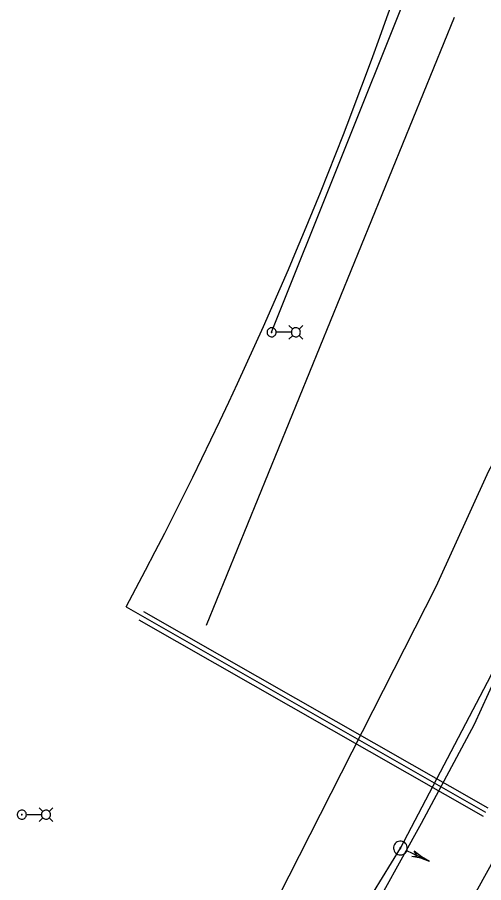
# Model space of a CAD drawing. Extents: x 596028 to 606371, y 330010 to 403088.
# Drawn here: x 604559 to 604782.6, y 330959.7 to 331374.2 of the extents above; entities that cross this region are included whole.
import ezdxf

# ---------------------------------------------------------------- set-up
doc = ezdxf.new("R2010")
doc.units = 0
for name, color, linetype in [('E_LTG', 7, 'Continuous'), ('E_LTG_CID', 7, 'Continuous'), ('E_SIG', 7, 'Continuous'), ('E_UTL_E_UG', 7, 'Continuous'), ('E_UTL_G_UG', 7, 'Continuous'), ('E_UTL_W_UG', 7, 'Continuous')]:
    doc.layers.add(name, color=color, linetype=linetype)

msp = doc.modelspace()

# ---------------------------------------------------------------- linework, layer by layer
at = {"layer": 'E_LTG'}
for points in [[(604683.1, 331223.31), (604683.06, 331223.72), (604682.94, 331224.11), (604682.75, 331224.48), (604682.49, 331224.81), (604682.18, 331225.08), (604681.82, 331225.28), (604681.43, 331225.42), (604681.02, 331225.48), (604680.61, 331225.46), (604680.21, 331225.36), (604679.83, 331225.19), (604679.49, 331224.95), (604679.21, 331224.65), (604678.99, 331224.3), (604678.83, 331223.92), (604678.75, 331223.51), (604678.75, 331223.1), (604678.83, 331222.69), (604678.99, 331222.31), (604679.21, 331221.96), (604679.49, 331221.66), (604679.83, 331221.42), (604680.21, 331221.25), (604680.61, 331221.15), (604681.02, 331221.13), (604681.43, 331221.19), (604681.82, 331221.33), (604682.18, 331221.53), (604682.49, 331221.8), (604682.75, 331222.13), (604682.94, 331222.5), (604683.06, 331222.89), (604683.1, 331223.31)], [(604691, 331224.83), (604689.22, 331226.61)], [(604694.7, 331223.31), (604694.66, 331223.72), (604694.54, 331224.11), (604694.35, 331224.48), (604694.1, 331224.81), (604693.78, 331225.08), (604693.43, 331225.28), (604693.04, 331225.42), (604692.63, 331225.48), (604692.21, 331225.46), (604691.81, 331225.36), (604691.44, 331225.19), (604691.1, 331224.95), (604690.81, 331224.65), (604690.59, 331224.3), (604690.44, 331223.92), (604690.36, 331223.51), (604690.36, 331223.1), (604690.44, 331222.69), (604690.59, 331222.31), (604690.81, 331221.96), (604691.1, 331221.66), (604691.44, 331221.42), (604691.81, 331221.25), (604692.21, 331221.15), (604692.63, 331221.13), (604693.04, 331221.19), (604693.43, 331221.33), (604693.78, 331221.53), (604694.1, 331221.8), (604694.35, 331222.13), (604694.54, 331222.5), (604694.66, 331222.89), (604694.7, 331223.31)], [(604694.05, 331224.83), (604695.82, 331226.61)], [(604681.09, 331223.31), (604681.08, 331223.34), (604681.07, 331223.37), (604681.06, 331223.4), (604681.04, 331223.42), (604681.02, 331223.44), (604680.99, 331223.46), (604680.96, 331223.47), (604680.93, 331223.47), (604680.9, 331223.47), (604680.87, 331223.46), (604680.84, 331223.45), (604680.81, 331223.43), (604680.79, 331223.41), (604680.77, 331223.38), (604680.76, 331223.35), (604680.75, 331223.32), (604680.75, 331223.29), (604680.76, 331223.26), (604680.77, 331223.23), (604680.79, 331223.2), (604680.81, 331223.18), (604680.84, 331223.16), (604680.87, 331223.15), (604680.9, 331223.14), (604680.93, 331223.14), (604680.96, 331223.14), (604680.99, 331223.15), (604681.02, 331223.17), (604681.04, 331223.19), (604681.06, 331223.22), (604681.07, 331223.24), (604681.08, 331223.27), (604681.09, 331223.31)], [(604690.31, 331223.31), (604683.13, 331223.31)], [(604691, 331221.78), (604689.22, 331220.01)], [(604694.05, 331221.78), (604695.82, 331220.01)], [(604563.3, 330992.25), (604563.26, 330992.66), (604563.15, 330993.06), (604562.96, 330993.43), (604562.7, 330993.75), (604562.39, 330994.02), (604562.03, 330994.23), (604561.64, 330994.37), (604561.23, 330994.42), (604560.82, 330994.4), (604560.42, 330994.31), (604560.04, 330994.14), (604559.7, 330993.9), (604559.42, 330993.6), (604559.19, 330993.25), (604559.04, 330992.86), (604558.96, 330992.46), (604558.96, 330992.04), (604559.04, 330991.64), (604559.19, 330991.25), (604559.42, 330990.91), (604559.7, 330990.61), (604560.04, 330990.37), (604560.42, 330990.19), (604560.82, 330990.1), (604561.23, 330990.08), (604561.64, 330990.14), (604562.03, 330990.27), (604562.39, 330990.48), (604562.7, 330990.75), (604562.96, 330991.07), (604563.15, 330991.44), (604563.26, 330991.84), (604563.3, 330992.25)], [(604561.29, 330992.25), (604561.29, 330992.28), (604561.28, 330992.31), (604561.27, 330992.34), (604561.25, 330992.37), (604561.22, 330992.39), (604561.2, 330992.4), (604561.17, 330992.41), (604561.14, 330992.42), (604561.1, 330992.42), (604561.07, 330992.41), (604561.04, 330992.4), (604561.02, 330992.38), (604561, 330992.35), (604560.98, 330992.33), (604560.97, 330992.3), (604560.96, 330992.27), (604560.96, 330992.24), (604560.97, 330992.2), (604560.98, 330992.17), (604561, 330992.15), (604561.02, 330992.13), (604561.04, 330992.11), (604561.07, 330992.09), (604561.1, 330992.09), (604561.14, 330992.08), (604561.17, 330992.09), (604561.2, 330992.1), (604561.22, 330992.12), (604561.25, 330992.14), (604561.27, 330992.16), (604561.28, 330992.19), (604561.29, 330992.22), (604561.29, 330992.25)], [(604570.52, 330992.25), (604563.34, 330992.25)], [(604571.21, 330993.78), (604569.43, 330995.55)], [(604574.91, 330992.25), (604574.87, 330992.66), (604574.75, 330993.06), (604574.56, 330993.43), (604574.31, 330993.75), (604573.99, 330994.02), (604573.63, 330994.23), (604573.24, 330994.37), (604572.83, 330994.42), (604572.42, 330994.4), (604572.02, 330994.31), (604571.64, 330994.14), (604571.31, 330993.9), (604571.02, 330993.6), (604570.8, 330993.25), (604570.64, 330992.86), (604570.57, 330992.46), (604570.57, 330992.04), (604570.64, 330991.64), (604570.8, 330991.25), (604571.02, 330990.91), (604571.31, 330990.61), (604571.64, 330990.37), (604572.02, 330990.19), (604572.42, 330990.1), (604572.83, 330990.08), (604573.24, 330990.14), (604573.63, 330990.27), (604573.99, 330990.48), (604574.31, 330990.75), (604574.56, 330991.07), (604574.75, 330991.44), (604574.87, 330991.84), (604574.91, 330992.25)], [(604574.26, 330993.78), (604576.03, 330995.55)], [(604571.21, 330990.73), (604569.43, 330988.95)], [(604574.26, 330990.73), (604576.03, 330988.95)]]:
    msp.add_lwpolyline(points, dxfattribs=at)
at = {"layer": 'E_LTG_CID'}
for points in [[(604683.3, 330952.09), (604684.22, 330952.88), (604759.72, 331101.53), (604785.03, 331156.95), (604797.91, 331179.74), (604801.59, 331186.25), (604804.8, 331186.14), (604807.66, 331192.41), (604823.38, 331242.67), (604840.85, 331285.28), (604856.87, 331326.77), (604873.94, 331374.12), (604891.84, 331421.7), (604891.8, 331421.71), (604891.79, 331421.76), (604894.68, 331439.03), (604894.44, 331441.88), (604906.75, 331486.37), (604920.4, 331537.51), (604920.44, 331537.44), (604931.69, 331580.97)], [(604680.92, 331223.31), (604778.52, 331467.17)]]:
    msp.add_lwpolyline(points, dxfattribs=at)
at = {"layer": 'E_SIG'}
for points in [[(604745.66, 330974.88), (604745.87, 330975.47), (604745.96, 330976.09), (604745.93, 330976.72), (604745.78, 330977.33), (604745.52, 330977.9), (604745.16, 330978.41), (604744.71, 330978.84), (604744.18, 330979.19), (604743.6, 330979.42), (604742.99, 330979.54), (604742.36, 330979.54), (604741.74, 330979.43), (604741.16, 330979.2), (604740.63, 330978.86), (604740.17, 330978.43), (604739.81, 330977.92), (604739.55, 330977.35), (604739.4, 330976.74), (604739.36, 330976.11), (604739.45, 330975.49), (604739.65, 330974.9), (604739.97, 330974.35), (604740.38, 330973.88), (604740.87, 330973.49), (604741.42, 330973.2), (604742.03, 330973.02), (604742.65, 330972.96), (604743.27, 330973.01), (604743.88, 330973.19), (604744.44, 330973.47), (604744.93, 330973.86), (604745.34, 330974.33), (604745.66, 330974.88)], [(604742.89, 330976.15), (604742.91, 330976.2), (604742.91, 330976.24), (604742.91, 330976.29), (604742.9, 330976.34), (604742.88, 330976.38), (604742.85, 330976.42), (604742.82, 330976.46), (604742.78, 330976.48), (604742.73, 330976.5), (604742.69, 330976.51), (604742.64, 330976.51), (604742.59, 330976.5), (604742.55, 330976.48), (604742.51, 330976.46), (604742.47, 330976.42), (604742.44, 330976.38), (604742.42, 330976.34), (604742.41, 330976.29), (604742.41, 330976.25), (604742.42, 330976.2), (604742.43, 330976.15), (604742.45, 330976.11), (604742.49, 330976.08), (604742.52, 330976.05), (604742.57, 330976.02), (604742.61, 330976.01), (604742.66, 330976), (604742.71, 330976.01), (604742.75, 330976.02), (604742.8, 330976.04), (604742.83, 330976.07), (604742.87, 330976.11), (604742.89, 330976.15)], [(604756.65, 330969.81), (604745.71, 330974.85)], [(604748.08, 330972.25), (604750.65, 330972.57)], [(604756.65, 330969.81), (604752.46, 330971.36), (604748.08, 330972.25)], [(604756.65, 330969.81), (604752.75, 330971.99), (604749.23, 330974.74)], [(604750.65, 330972.57), (604749.23, 330974.74)]]:
    msp.add_lwpolyline(points, dxfattribs=at)
at = {"layer": 'E_UTL_E_UG'}
for points in [[(604683.3, 330952.09), (604722.4, 330946.58), (604729.82, 330955.05), (604742.66, 330976.26), (604786.15, 331059.02), (604790.11, 331069.45), (604882.51, 331285.09), (604891.05, 331283.2)], [(604695.73, 330748.29), (604684.95, 330755.93), (604681.24, 330750.97), (604664.85, 330762.93), (604668.47, 330767.86), (604688.35, 330805.65), (604694.41, 330818.48), (604703.37, 330832.03), (604758.06, 330920.64), (604761.47, 330923.51), (604832.36, 331051.66)]]:
    msp.add_lwpolyline(points, dxfattribs=at)
at = {"layer": 'E_UTL_G_UG'}
msp.add_lwpolyline([(604718.21, 330825.28), (604738.73, 330857.66), (604733.36, 330874.38), (604732.32, 330894.54), (604729.33, 330913.4), (604725.16, 330938.36), (604752.74, 330988.13), (604778.16, 331035.55), (604788.31, 331057.65), (604805.53, 331094.16), (604828.8, 331144.07), (604848.89, 331191.36), (604869.57, 331244.15), (604888.61, 331295.88), (604900.58, 331325.56), (604922.44, 331394.24)], dxfattribs=at)
at = {"layer": 'E_UTL_W_UG'}
for p, q in [((604649.65, 331083.04), (604768.62, 331374.17)), ((604649.65, 331083.04), (604768.62, 331374.17)), ((604611.1, 331091.78), (604783.44, 330993.49)), ((604619.54, 331089.56), (604784.55, 330995.45)), ((604617.31, 331085.65), (604782.32, 330991.54))]:
    msp.add_line(p, q, dxfattribs=at)
msp.add_arc((602817.06, 332055.12), 2036.32, 331.76571, 340.74254, dxfattribs=at)

doc.saveas('drawing.dxf')
